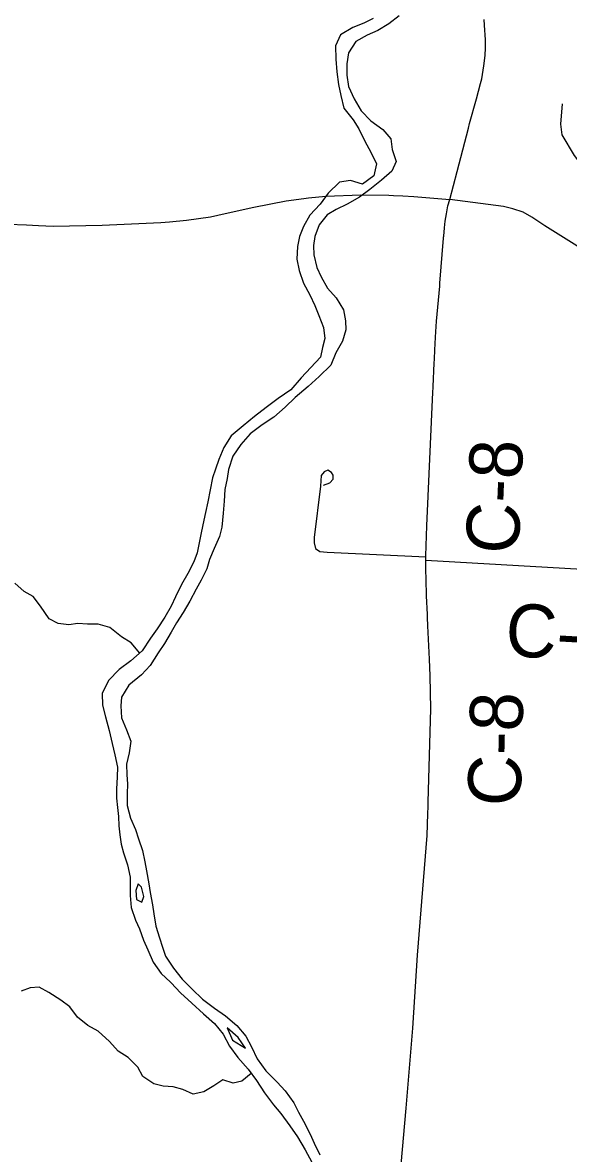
# Model space of a CAD drawing. Extents: x 114843 to 284848, y 317643 to 566895.
# Drawn here: x 222255 to 225346, y 405182 to 411592 of the extents above; entities that cross this region are included whole.
import ezdxf

# ---------------------------------------------------------------- set-up
doc = ezdxf.new("R2010")
doc.units = 0
for name, color, linetype in [('GM_X_City_Street', 7, 'Continuous'), ('GM_X_County_Road', 7, 'Continuous'), ('GM_X_County_Road_Text', 7, 'Continuous'), ('GM_X_Major_River', 7, 'Continuous'), ('GM_X_Minor_River', 7, 'Continuous'), ('GM_X_Township_Road', 7, 'Continuous')]:
    doc.layers.add(name, color=color, linetype=linetype)

msp = doc.modelspace()

# ---------------------------------------------------------------- linework, layer by layer
at = {"layer": 'GM_X_City_Street'}
msp.add_lwpolyline([(225574.7, 410733.4), (225494.5, 410747.1), (225424.7, 410782.2), (225381.6, 410838.9), (225311.3, 410956), (225303.7, 411016.5), (225311.8, 411132.3)], dxfattribs=at)
at = {"layer": 'GM_X_County_Road'}
for p, q in [((224355.5, 410612.4), (224407.6, 410609.3)), ((224979.3, 410549.2), (224673.8, 410589.2)), ((224538, 408544.2), (224538.7, 408564.2)), ((224538, 408544.2), (226023, 408459.2))]:
    msp.add_line(p, q, dxfattribs=at)
for points in [[(224849.2, 411247.6), (224856, 411273.2), (224867.6, 411347.1), (224875, 411405.3), (224876.4, 411449.6), (224876.1, 411493.9), (224871.1, 411577.2), (224868.7, 411609.1)], [(224780.1, 410993.7), (224786.8, 411019.2), (224826.2, 411160.5), (224849.2, 411247.6)], [(224673.8, 410589.2), (224715.7, 410748.8), (224780.1, 410993.7)], [(223402.9, 410510), (223564.2, 410545.2), (223747.4, 410581.3), (223847.9, 410595.4), (223874.8, 410598.3)], [(223874.8, 410598.3), (223971.6, 410608.7), (224170.6, 410616.3), (224329.5, 410614), (224355.5, 410612.4)], [(224407.6, 410609.3), (224470.2, 410605.5), (224673.8, 410589.2)], [(224644.6, 410429.3), (224648.3, 410467), (224654.9, 410507.9), (224663.7, 410552.5), (224673.8, 410589.2)], [(220061.3, 410549.3), (220852.5, 410514), (221438.8, 410477.3), (221859.3, 410460.8), (222276.2, 410446), (222344.1, 410442.5)], [(226041.7, 408770.7), (226057.3, 409028.7), (226070.4, 409427.8), (226064.2, 409548.9), (226036.4, 409700.1), (226011, 409765.8), (225965.8, 409849.2), (225924.4, 409914.8), (225856.1, 410005.2), (225713.6, 410120.8), (225565.1, 410219.5), (225212.6, 410440.5), (225139.2, 410488.9), (225089.1, 410517.1), (225031.1, 410537.1), (224979.3, 410549.2)], [(222344.1, 410442.5), (222427.6, 410438.1), (222705.5, 410444.6), (223038.5, 410459.5), (223086.8, 410463.4)], [(223086.8, 410463.4), (223183.5, 410471.2), (223319.6, 410491.8), (223402.9, 410510)], [(224638.9, 410370.3), (224639.4, 410375.8), (224639.9, 410380.8), (224644.6, 410429.3)], [(224617.1, 410097.8), (224618.7, 410114.3), (224638.9, 410370.3)], [(224591.5, 409770.6), (224594, 409809.4), (224598.5, 409899.8), (224617.1, 410097.8)], [(224586.1, 409662.1), (224587, 409684.1), (224589.3, 409737.3), (224591.5, 409770.6)], [(224578.9, 409497), (224580.1, 409524.5), (224580.4, 409529.8), (224586.1, 409662.1)], [(224538.7, 408564.2), (224538.9, 408570.1), (224544.4, 408739.5), (224578.9, 409497)], [(224540.6, 408437.3), (224539.4, 408489.8), (224538, 408544.2)], [(224550.1, 408172.5), (224547.9, 408220.8), (224547.2, 408236.9), (224542.9, 408342.8), (224540.6, 408437.3)], [(224550.4, 407109.6), (224551.5, 407146.4), (224552.3, 407173.5), (224566.7, 407701.4), (224562.7, 407888.9), (224558.6, 407984.4), (224550.1, 408172.5)], [(224258.6, 404259.3), (224274.3, 404311.1), (224299.6, 404393.7), (224326.9, 404485.1), (224344.2, 404559.8), (224358.8, 404641.6), (224378.9, 404884.3), (224426.8, 405439), (224465.2, 405892.4), (224491, 406306.3), (224546.7, 406983.4), (224550.4, 407109.6)]]:
    msp.add_lwpolyline(points, dxfattribs=at)
at = {"layer": 'GM_X_Major_River'}
for points in [[(224388.3, 411630), (224328.3, 411585.8), (224266.3, 411547.5), (224206.3, 411521.3), (224142.3, 411485.1), (224100.4, 411420.8), (224090.5, 411358.6), (224090.7, 411294.5), (224100.8, 411230.4), (224133, 411160.3), (224173.2, 411092.2), (224227.4, 411034.2), (224295.6, 410986.3), (224339.8, 410932.3), (224348, 410872.2), (224370.2, 410804), (224346.3, 410749.9), (224288.3, 410699.6), (224222.3, 410645.3), (224162.4, 410603.1), (224092.4, 410562.8), (224030.3, 410532.6), (223980.4, 410502.4), (223934.4, 410446.1), (223910.5, 410379.9), (223902.6, 410327.8), (223904.8, 410275.7), (223921, 410203.6), (223945.1, 410151.5), (223981.3, 410087.4), (224031.5, 410031.4), (224071.7, 409963.4), (224083.9, 409901.3), (224086, 409851.2), (224066.1, 409787), (224028.2, 409720.7), (224000.3, 409650.5), (223934.4, 409586.2), (223872.5, 409529.9), (223798.5, 409467.6), (223742.6, 409411.3), (223678.6, 409355), (223612.6, 409312.7), (223544.6, 409260.5), (223490.7, 409200.2), (223444.8, 409133.9), (223420.9, 409059.7), (223413, 409007.5), (223401.2, 408945.4), (223397.3, 408879.2), (223391.5, 408811), (223383.6, 408732.8), (223369.8, 408678.7), (223339.9, 408610.5), (223314, 408548.2), (223298.1, 408496.1), (223266.2, 408431.9), (223238.3, 408379.7), (223202.4, 408313.4), (223164.5, 408249.2), (223126.6, 408189), (223096.6, 408136.8), (223058.8, 408072.5), (223022.8, 408020.3), (222976.9, 407948), (222929, 407895.8), (222857, 407835.5), (222815.1, 407769.2), (222811.2, 407719.1), (222815.4, 407651), (222843.6, 407582.9), (222867.8, 407518.8), (222857.9, 407452.6), (222844.1, 407388.4)], [(224240.1, 411615.6), (224188.1, 411589.4), (224126.1, 411563.2), (224056.1, 411522.9), (224026.2, 411460.7), (224028.4, 411384.5), (224034.5, 411312.4), (224044.7, 411240.2), (224056.9, 411178.1), (224075.1, 411106), (224127.3, 411040), (224159.4, 410990), (224191.6, 410923.9), (224229.9, 410853.8), (224260, 410791.8), (224244.2, 410723.6), (224180.2, 410675.3), (224112.1, 410697.2), (224050, 410687), (223986.1, 410624.7), (223940.2, 410562.4), (223882.2, 410500.1), (223846.3, 410435.9), (223822.4, 410379.7), (223812.5, 410323.6), (223808.7, 410251.4), (223820.9, 410187.3), (223845.1, 410115.2), (223881.3, 410049.1), (223909.4, 409989), (223933.6, 409931), (223959.8, 409862.9), (223966, 409800.7), (223954.1, 409750.6), (223942.2, 409696.4), (223888.2, 409636.2), (223832.3, 409577.9), (223774.4, 409509.6), (223702.4, 409461.3)], [(223702.4, 409461.3), (223634.4, 409411), (223568.4, 409358.7), (223504.5, 409306.5), (223436.5, 409250.2), (223394.6, 409183.9), (223366.7, 409115.7), (223346.8, 409061.5), (223330.9, 409011.4), (223303.2, 408875), (223291.3, 408814.8), (223275.5, 408744.6), (223263.6, 408690.5), (223243.8, 408586.2), (223223.9, 408536), (223190, 408469.8), (223154.1, 408407.5), (223120.2, 408337.3), (223096.3, 408285.1), (223060.4, 408220.9), (223016.5, 408156.6), (222978.6, 408102.4), (222932.7, 408030.1), (222868.7, 407973.8), (222802.7, 407925.6), (222740.8, 407863.3), (222704.9, 407789), (222707.1, 407722.9), (222725.3, 407656.8), (222745.5, 407578.6), (222761.7, 407506.5), (222777.8, 407442.4), (222792, 407372.3), (222790.1, 407316.1), (222786.3, 407246), (222786.4, 407195.9), (222792.6, 407143.8), (222798.7, 407091.7), (222800.8, 407039.5), (222804.9, 406987.4), (222813.1, 406935.3), (222827.2, 406885.3), (222849.4, 406817.1), (222863.6, 406749), (222863.8, 406644.8), (222870, 406576.7), (222894.2, 406504.5), (222916.3, 406454.5), (222940.5, 406390.4), (222964.7, 406336.3), (222994.9, 406266.3), (223039.1, 406202.2), (223093.3, 406152.2)], [(222844.1, 407388.4), (222846.2, 407328.3), (222848.3, 407276.2), (222846.4, 407220.1), (222846.6, 407153.9), (222866.8, 407081.8), (222895, 407017.7), (222911.1, 406965.6), (222933.3, 406899.6), (222947.5, 406835.4), (222957.6, 406783.3), (222969.8, 406711.2), (222977.9, 406661.1), (222990.1, 406591), (222998.2, 406540.9), (223010.4, 406470.8), (223030.6, 406404.7), (223046.7, 406350.6), (223064.9, 406300.5), (223109.1, 406232.5), (223159.3, 406170.4), (223215.5, 406112.4), (223273.7, 406056.5), (223341.9, 406006.5), (223404.1, 405962.6), (223468.3, 405906.6), (223518.5, 405846.6), (223550.7, 405786.5), (223582.9, 405718.4), (223633.2, 405650.4), (223697.4, 405586.4), (223741.6, 405536.4), (223791.8, 405468.4), (223818, 405416.3), (223846.1, 405364.3), (223884.3, 405292.2), (223906.5, 405240.1), (223938.7, 405174.1)], [(222909.7, 406711.1), (222895.8, 406672.9), (222899.9, 406620.8), (222930, 406606.9)], [(222930, 406606.9), (222941.9, 406639), (222927.8, 406691.1), (222909.7, 406711.1)], [(223093.3, 406152.2), (223096.5, 406148.9), (223149.5, 406092.2), (223213.7, 406034.3), (223279.9, 405974.3), (223342.1, 405918.3), (223390.3, 405858.3), (223426.5, 405790.2), (223474.8, 405726.2), (223533, 405660.2), (223579.2, 405596.2), (223625.4, 405526.1), (223675.7, 405458.1), (223717.8, 405408.1), (223768.1, 405338), (223812.3, 405276), (223854.5, 405201.9), (223892.7, 405131.9)], [(223414.3, 405894.4), (223444.5, 405824.3), (223516.7, 405778.4)], [(223516.7, 405778.4), (223476.5, 405838.5), (223414.3, 405894.4)]]:
    msp.add_lwpolyline(points, dxfattribs=at)
at = {"layer": 'GM_X_Minor_River'}
for points in [[(222919.3, 408018.3), (222869.2, 408076.7), (222815.2, 408110.9), (222749.3, 408163.1), (222683.3, 408181.3), (222623.3, 408181.5), (222567.2, 408185.6), (222517.2, 408177.7), (222457.2, 408185.9), (222405.2, 408212), (222357.3, 408284.3), (222315.4, 408338.6), (222263.4, 408366.7), (222211.5, 408415)], [(223550.4, 405636.1), (223497.1, 405591.1), (223447, 405581.2), (223389, 405599.4), (223338.9, 405565.4), (223280.8, 405531.5), (223220.8, 405517.6), (223162.8, 405543.8), (223106.8, 405560), (223050.8, 405564.1), (222998.8, 405576.2), (222936.8, 405618.5), (222906.9, 405670.7), (222853, 405726.9), (222797, 405761.2), (222747.1, 405817.4), (222683.1, 405875.7), (222625.2, 405907.9), (222565.2, 405954.2), (222523.3, 406012.4), (222471.3, 406050.6), (222403.4, 406094.9), (222349.4, 406125.1), (222297.4, 406121.2), (222247.3, 406101.2)]]:
    msp.add_lwpolyline(points, dxfattribs=at)
at = {"layer": 'GM_X_Township_Road'}
msp.add_lwpolyline([(223959, 408969.2), (223995.2, 408983.7), (224013.5, 409004.9), (224013.6, 409027), (224003.7, 409041.1), (223984.6, 409054.7), (223962.1, 409046.1), (223946.3, 409024.4), (223942, 408965.1), (223906.5, 408672.5), (223905.8, 408642.4), (223914.4, 408611.5), (223938.1, 408593.8), (223979.5, 408589.3), (224538.7, 408564.2)], dxfattribs=at)

# ---------------------------------------------------------------- texts
at = {"layer": 'GM_X_County_Road_Text'}
for s, rotation, p in [('C-8', 87.70357, (225064.2, 408576.8)), ('C-16', 356.72498, (224983.8, 408002.9)), ('C-8', 88.55677, (225074.8, 407147.8))]:
    msp.add_text(s, height=300.01, rotation=rotation, dxfattribs=at).set_placement(p)

doc.saveas('drawing.dxf')
